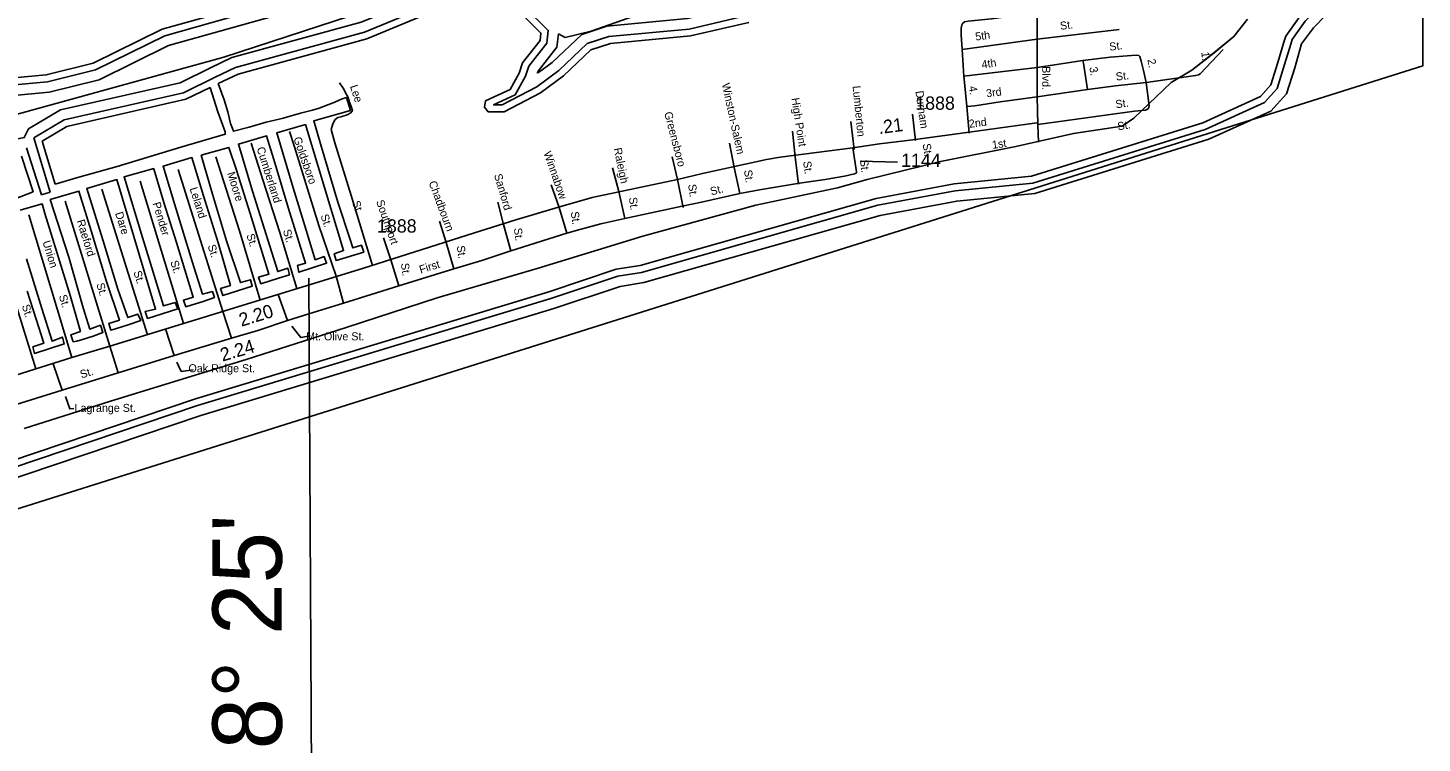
# Model space of a CAD drawing. Extents: x 2104537 to 2336408, y 34176 to 229611.
# Drawn here: x 2174421 to 2187492, y 48416 to 55122 of the extents above; entities that cross this region are included whole.
import ezdxf

# ---------------------------------------------------------------- set-up
doc = ezdxf.new("R2010")
doc.units = 0
for name, color, linetype in [('Exist Boundary Political City Limit New', 7, 'Continuous'), ('Exist Boundary Political CountyLine', 7, 'Continuous'), ('Exist Hydrographic Buffer Line', 7, 'Continuous'), ('Exist Hydrographic Creek Single Shore', 7, 'Continuous'), ('Exist Hydrographic Island Shore', 7, 'Continuous'), ('Exist Hydrographic Lake Shore', 7, 'Continuous'), ('Exist Road Non-System Type 51', 7, 'Continuous'), ('Exist Road Non-System Type 51 Label', 7, 'Continuous'), ('Exist Road Secondary Mileage Hundredths English Label', 7, 'Continuous'), ('Exist Road Secondary Type 51 Attributed', 7, 'Continuous'), ('Exist Road Secondary Type 51 Number Label', 7, 'Continuous'), ('Map Preparation Boundary City Limit Buffer Line', 7, 'Continuous'), ('Map Preparation Inset Cut Line', 7, 'Continuous'), ('Map Preparation Longitude Latitude Label', 7, 'Continuous'), ('Map Preparation Longitude Latitude Lines', 7, 'Continuous')]:
    doc.layers.add(name, color=color, linetype=linetype)

msp = doc.modelspace()

# ---------------------------------------------------------------- linework, layer by layer
at = {"layer": 'Exist Boundary Political City Limit New'}
for points in [[(2178184, 55479), (2176258, 54847), (2173855, 54185)], [(2174387, 51366), (2175197, 51623), (2176468, 52013), (2177406, 52311), (2178257, 52591), (2179195, 52865), (2180186, 53168), (2181246, 53460), (2182010, 53623), (2182290, 53699), (2182977, 53868), (2183682, 54008), (2184224, 54131), (2184679, 54201), (2184790, 54276), (2185139, 54609), (2185332, 54726), (2185542, 54889), (2185728, 55040), (2185856, 55204)]]:
    msp.add_lwpolyline(points, dxfattribs=at)
at = {"layer": 'Exist Boundary Political CountyLine'}
msp.add_lwpolyline([(2185856, 55204), (2185728, 55040), (2185541, 54889), (2185332, 54726), (2185139, 54609), (2184790, 54276), (2184679, 54201), (2184224, 54131), (2183682, 54008), (2182977, 53868), (2182290, 53699), (2182010, 53623), (2181246, 53460), (2180186, 53168), (2179195, 52865), (2178257, 52591), (2177406, 52311), (2176468, 52013), (2175197, 51623), (2174387, 51366)], dxfattribs=at)
at = {"layer": 'Exist Hydrographic Buffer Line'}
msp.add_line((2174631, 53581), (2174478, 54091), dxfattribs=at)
for points in [[(2173886, 54550), (2174604, 54615), (2175056, 54728), (2175705, 55047), (2176735, 55338), (2176829, 55410), (2176827, 55666), (2176747, 55816), (2176616, 55937), (2176593, 55997), (2176625, 56271), (2176508, 56609), (2176443, 56716), (2176347, 57102), (2176370, 57165)], [(2186260, 54970), (2186273, 55014), (2186397, 55186), (2186874, 55677), (2187033, 56044), (2187022, 56287), (2186954, 56449), (2186858, 56564), (2186579, 56762), (2186289, 56884), (2186007, 56928)], [(2179208, 54703), (2179337, 54798), (2179614, 55061), (2179849, 55137), (2180605, 55209), (2181138, 55332), (2181752, 55524), (2182385, 55830), (2182808, 56006), (2183217, 56107), (2183541, 56130), (2183558, 56537)], [(2178783, 55447), (2178847, 55409), (2178923, 55411), (2179071, 55323), (2179300, 55098), (2179286, 54979), (2179117, 54763), (2179086, 54670), (2178990, 54494), (2178788, 54400), (2178869, 54401), (2179192, 54568), (2179400, 54723), (2179665, 54974), (2179869, 55040), (2180621, 55111), (2181163, 55237), (2181788, 55432), (2182426, 55740), (2182839, 55912), (2183232, 56009), (2183585, 56035), (2183637, 56058), (2183652, 56443)], [(2176135, 54746), (2176335, 54843), (2177545, 55175), (2178133, 55415), (2178878, 55566)], [(2172875, 54978), (2172944, 54950), (2172944, 54721), (2173122, 54562), (2173360, 54468), (2173889, 54451), (2174620, 54518), (2175090, 54635), (2175740, 54955), (2176780, 55248), (2176928, 55362), (2176927, 55470)], [(2176178, 54658), (2176369, 54750), (2177577, 55082), (2178161, 55321), (2178783, 55447)], [(2179702, 55091), (2180281, 55293), (2180907, 55352), (2181226, 55436)], [(2179396, 55066), (2179381, 54940), (2179205, 54715), (2179199, 54699), (2179208, 54703)], [(2179396, 55066), (2179458, 55032), (2179702, 55091)], [(2165026, 47962), (2167225, 48701), (2167722, 48904), (2168893, 49235), (2169984, 49608), (2170857, 49871), (2172253, 50378), (2173277, 50660), (2176013, 51582), (2179323, 52585), (2179951, 52794), (2180175, 52829), (2182389, 53459), (2183115, 53595), (2183844, 53667), (2185459, 54170), (2186015, 54423), (2186133, 54554), (2186203, 54777), (2186260, 54970)], [(2174428, 54176), (2174726, 54352), (2175848, 54607), (2176135, 54746)], [(2174478, 54091), (2174763, 54259), (2175881, 54514), (2176178, 54658)], [(2172310, 53775), (2172385, 53834), (2173781, 53969), (2174388, 54093), (2174428, 54176)], [(2174548, 53556), (2174408, 53996)], [(2174631, 53581), (2174548, 53556)]]:
    msp.add_lwpolyline(points, dxfattribs=at)
at = {"layer": 'Exist Hydrographic Creek Single Shore'}
for points in [[(2186363, 54971), (2186473, 55122), (2186957, 55622), (2187132, 56026), (2187119, 56309), (2187040, 56501), (2186970, 56584)], [(2173108, 54794), (2173209, 54704), (2173393, 54631), (2173884, 54615), (2174593, 54680), (2175033, 54790), (2175681, 55109), (2176705, 55398), (2176763, 55442)], [(2176206, 54599), (2176392, 54688), (2177598, 55019), (2178181, 55258), (2178771, 55377)], [(2179030, 55271), (2179231, 55073), (2179223, 55004), (2179059, 54794), (2179026, 54697), (2178942, 54544), (2178711, 54437), (2178703, 54378), (2178736, 54335), (2178885, 54335), (2179226, 54512), (2179442, 54672), (2179700, 54917), (2179882, 54975), (2180632, 55046), (2181181, 55173)], [(2158874, 45908), (2159476, 45941), (2159808, 46023), (2163769, 47486), (2165056, 47868), (2167259, 48609), (2167754, 48811), (2168922, 49141), (2170014, 49515), (2170888, 49777), (2172283, 50284), (2173305, 50566), (2176043, 51488), (2179353, 52491), (2179974, 52698), (2180196, 52733), (2182411, 53363), (2183129, 53497), (2183863, 53570), (2185494, 54078), (2186074, 54342), (2186220, 54504), (2186298, 54748), (2186363, 54971)], [(2158918, 46074), (2159451, 46104), (2159759, 46180), (2163717, 47642), (2165006, 48024), (2167202, 48763), (2167700, 48966), (2168873, 49298), (2169963, 49671), (2170836, 49933), (2172233, 50441), (2173257, 50723), (2175993, 51645), (2179304, 52647), (2179936, 52858), (2180161, 52893), (2182374, 53523), (2183106, 53660), (2183831, 53731), (2185436, 54232), (2185976, 54477), (2186075, 54587), (2186141, 54796), (2186197, 54989)], [(2176206, 54599), (2176261, 54447), (2176295, 54333), (2176322, 54226), (2176339, 54178), (2176348, 54152), (2176497, 54192), (2176654, 54237), (2176818, 54275), (2176816, 54275), (2176977, 54321), (2177091, 54351), (2177152, 54370), (2177192, 54383), (2177298, 54424), (2177369, 54457), (2177407, 54468), (2177445, 54347), (2177102, 54249), (2177166, 54035), (2177328, 53489), (2177442, 53139), (2177467, 53059), (2177548, 53084), (2177570, 53020), (2177311, 52941), (2177294, 53004), (2177381, 53034), (2177023, 54215), (2176754, 54139), (2176908, 53622), (2177030, 53224), (2177115, 52947), (2177198, 52977), (2177221, 52915), (2176961, 52831), (2176948, 52893), (2177025, 52916), (2176863, 53438), (2176736, 53856), (2176660, 54109), (2176395, 54032), (2176528, 53591), (2176707, 53015), (2176764, 52836), (2176860, 52868), (2176875, 52807), (2176771, 52774), (2176606, 52722), (2176585, 52784), (2176681, 52813), (2176504, 53381), (2176377, 53787), (2176304, 54001), (2176047, 53928), (2176153, 53561), (2176285, 53125), (2176414, 52733), (2176507, 52760), (2176525, 52699), (2176250, 52612), (2176228, 52678), (2176320, 52705), (2176210, 53096), (2176067, 53548), (2175959, 53906), (2175689, 53826), (2175807, 53432), (2175961, 52930), (2176057, 52626), (2176151, 52649), (2176170, 52595), (2176054, 52554), (2175963, 52524), (2175903, 52507), (2175880, 52568), (2175972, 52598), (2175816, 53108), (2175696, 53484), (2175601, 53801), (2175601, 53803), (2175324, 53724), (2175497, 53155), (2175693, 52514), (2175802, 52548), (2175827, 52486), (2175543, 52398), (2175520, 52461), (2175619, 52485), (2175256, 53699), (2174974, 53617), (2175123, 53135), (2175266, 52671), (2175358, 52406), (2175452, 52438), (2175479, 52377), (2175362, 52336)], [(2173173, 51729), (2172721, 53206), (2173038, 53271), (2173551, 53359), (2173773, 53405), (2173842, 53417), (2173918, 53431), (2174084, 53461), (2174176, 53482), (2174237, 53496), (2174245, 53496), (2174470, 53585), (2174363, 53920)], [(2175362, 52336), (2175242, 52299), (2175198, 52288), (2175179, 52350), (2175279, 52382), (2175155, 52754), (2175014, 53219), (2174900, 53592), (2174631, 53512), (2174804, 52972), (2174941, 52498), (2175002, 52297), (2175102, 52333), (2175125, 52265), (2175033, 52231), (2174934, 52200), (2174880, 52185), (2174846, 52179), (2174825, 52244), (2174914, 52274), (2174821, 52604), (2174693, 53019), (2174581, 53381), (2174556, 53471), (2174350, 53412)], [(2174408, 52956), (2174553, 52492), (2174648, 52185), (2174745, 52223), (2174762, 52158), (2174483, 52069), (2174469, 52131), (2174570, 52165), (2174498, 52389), (2174414, 52654)]]:
    msp.add_lwpolyline(points, dxfattribs=at)
at = {"layer": 'Exist Hydrographic Island Shore'}
msp.add_line((2174677, 53656), (2174555, 54060), dxfattribs=at)
for points in [[(2174555, 54060), (2174788, 54198), (2175902, 54452), (2176130, 54562)], [(2176130, 54562), (2176203, 54333), (2176270, 54146), (2176272, 54124), (2175854, 54002), (2175258, 53823), (2174898, 53721), (2174677, 53656)]]:
    msp.add_lwpolyline(points, dxfattribs=at)
at = {"layer": 'Exist Hydrographic Lake Shore'}
msp.add_lwpolyline([(2186197, 54989), (2186214, 55044), (2186347, 55228), (2186819, 55714), (2186967, 56056), (2186957, 56273), (2186898, 56415), (2186814, 56515)], dxfattribs=at)
at = {"layer": 'Exist Road Non-System Type 51'}
for p, q in [((2184354, 54543), (2184318, 54790)), ((2183882, 54475), (2184354, 54543)), ((2183890, 54217), (2183895, 54050)), ((2181645, 53657), (2181615, 53911)), ((2176249, 52462), (2175829, 53795)), ((2181096, 53568), (2181044, 53814)), ((2175542, 52245), (2175116, 53609)), ((2175474, 53685), (2175881, 52350)), ((2180565, 53439), (2180510, 53701)), ((2174771, 53497), (2175190, 52137)), ((2180018, 53333), (2179960, 53587)), ((2174059, 53331), (2174495, 51924)), ((2174834, 52032), (2174429, 53369)), ((2179473, 53196), (2179401, 53436)), ((2178880, 53277), (2178948, 53030)), ((2178416, 52863), (2178342, 53108)), ((2177899, 52702), (2177825, 52948)), ((2177380, 52540), (2177312, 52793)), ((2176854, 52377), (2176768, 52623)), ((2176331, 52213), (2176249, 52462)), ((2175793, 52049), (2175712, 52299)), ((2175190, 52137), (2175267, 51888)), ((2174659, 51973), (2174742, 51726))]:
    msp.add_line(p, q, dxfattribs=at)
for points in [[(2183181, 54919), (2183171, 55057), (2183171, 55118), (2183181, 55159), (2183202, 55179), (2183237, 55184), (2183456, 55205), (2183640, 55230), (2183798, 55240)], [(2183882, 55251), (2183882, 55187), (2183882, 55016)], [(2183882, 55016), (2184653, 55107)], [(2183181, 54919), (2183882, 55016)], [(2183196, 54670), (2183181, 54919)], [(2183882, 55016), (2183882, 54751)], [(2184905, 54610), (2185368, 54674), (2185397, 54682), (2185410, 54692), (2185626, 54920)], [(2184313, 54816), (2183882, 54751)], [(2184905, 54610), (2184879, 54721), (2184857, 54809), (2184847, 54853), (2184836, 54864), (2184811, 54866), (2184768, 54862), (2184568, 54848), (2184313, 54816), (2184318, 54790)], [(2183196, 54670), (2183882, 54751)], [(2183224, 54383), (2183202, 54610), (2183196, 54670)], [(2183882, 54751), (2183882, 54475), (2183890, 54217)], [(2177651, 52894), (2177451, 53550), (2177298, 54044), (2177264, 54170), (2177280, 54221), (2177301, 54262), (2177328, 54282), (2177355, 54289), (2177414, 54307), (2177449, 54326), (2177464, 54348), (2177451, 54383), (2177437, 54426), (2177426, 54462), (2177408, 54496), (2177376, 54556), (2177342, 54606)], [(2183890, 54217), (2184795, 54341), (2184900, 54349), (2184913, 54355), (2184923, 54364), (2184929, 54376), (2184932, 54390), (2184905, 54610)], [(2184354, 54543), (2184619, 54577), (2184905, 54610)], [(2183229, 54311), (2183224, 54383), (2183299, 54391)], [(2183299, 54391), (2183535, 54429), (2183882, 54475)], [(2182168, 53982), (2182138, 54245)], [(2182744, 54067), (2182714, 54311)], [(2183247, 54135), (2183229, 54311)], [(2177312, 52793), (2177148, 53268), (2176921, 54006), (2176875, 54150)], [(2181615, 53911), (2181591, 54153)], [(2183880, 54230), (2183246, 54143)], [(2176943, 52678), (2176782, 53204), (2176625, 53698), (2176515, 54042)], [(2181044, 53814), (2181000, 54041)], [(2176598, 52570), (2176404, 53219), (2176182, 53912)], [(2180510, 53701), (2180463, 53911)], [(2179960, 53587), (2179903, 53809)], [(2179401, 53436), (2179327, 53651)], [(2178880, 53277), (2178826, 53488)], [(2178342, 53108), (2178281, 53310)], [(2177825, 52948), (2177756, 53152)]]:
    msp.add_lwpolyline(points, dxfattribs=at)
at = {"layer": 'Exist Road Non-System Type 51 Label'}
for points in [[(2177068, 52233), (2176979, 52219), (2176896, 52324)], [(2175971, 51917), (2175860, 51901), (2175819, 51987)], [(2174851, 51552), (2174815, 51549), (2174774, 51665)]]:
    msp.add_lwpolyline(points, dxfattribs=at)
at = {"layer": 'Exist Road Secondary Type 51 Attributed'}
for points in [[(2183246, 54143), (2182717, 54073), (2182406, 54035), (2182155, 53997)], [(2182155, 53997), (2181473, 53908), (2181345, 53886), (2180745, 53757), (2180510, 53701), (2179711, 53530), (2179397, 53440), (2178997, 53321), (2178607, 53201), (2177557, 52865), (2175190, 52137), (2174834, 52032), (2174426, 51904), (2173093, 51481), (2172559, 51316), (2171677, 51045), (2170972, 50818)], [(2182155, 53997), (2182191, 53772), (2182190, 53764), (2182186, 53758), (2182172, 53753), (2182076, 53730), (2181897, 53701), (2181654, 53666), (2181280, 53603), (2181096, 53568), (2180737, 53486), (2180555, 53450), (2180018, 53333), (2179794, 53283), (2179595, 53231), (2179473, 53196), (2178948, 53030), (2178676, 52942), (2178416, 52863), (2177899, 52702), (2177380, 52540), (2177056, 52440), (2176854, 52377), (2176577, 52285), (2176331, 52213), (2175793, 52049), (2175267, 51888), (2174742, 51726), (2174213, 51559)]]:
    msp.add_lwpolyline(points, dxfattribs=at)
at = {"layer": 'Exist Road Secondary Type 51 Number Label'}
msp.add_line((2182225, 53873), (2182573, 53861), dxfattribs=at)
at = {"layer": 'Map Preparation Boundary City Limit Buffer Line'}
for points in [[(2178184, 55479), (2176258, 54847), (2173855, 54185)], [(2174387, 51366), (2175197, 51623), (2176468, 52013), (2177406, 52311), (2178257, 52591), (2179195, 52865), (2180186, 53168), (2181246, 53460), (2182010, 53623), (2182290, 53699), (2182977, 53868), (2183682, 54008), (2184224, 54131), (2184679, 54201), (2184790, 54276), (2185139, 54609), (2185332, 54726), (2185542, 54889), (2185728, 55040), (2185856, 55204)]]:
    msp.add_lwpolyline(points, dxfattribs=at)
at = {"layer": 'Map Preparation Inset Cut Line'}
msp.add_lwpolyline([(2116896, 80446), (2116896, 37236), (2173491, 37236), (2173491, 50351), (2187500, 54766), (2187500, 55965), (2187500, 80447)], close=True, dxfattribs=at)
at = {"layer": 'Map Preparation Longitude Latitude Lines'}
msp.add_line((2177082, 47926), (2177054, 52774), dxfattribs=at)

# ---------------------------------------------------------------- texts
at = {"layer": 'Exist Road Non-System Type 51 Label'}
for s, rotation, p in [('St.', 6.868, (2184102, 55103)), ('5th', 7.5112, (2183308, 55002)), ('St.', 7.3502, (2184564, 54907)), ('4th', 8.8092, (2183368, 54740)), ('2.', 280.1891, (2184917, 54824)), ('1.', 276.5414, (2185422, 54894)), ('Blvd.', 270.0048, (2183931, 54762)), ('3.', 278.3211, (2184373, 54751)), ('St.', 6.4258, (2184625, 54627)), ('Lee', 287.8899, (2177440, 54574)), ('Winston-Salem', 282.3385, (2180926, 54595)), ('Lumberton', 275.5436, (2182153, 54576)), ('Durham', 277.926, (2182742, 54527)), ('4.', 279.4192, (2183241, 54571)), ('3rd', 7.5195, (2183410, 54470)), ('High Point', 278.6418, (2181579, 54461)), ('St.', 7.8002, (2184623, 54367)), ('Greensboro', 284.5543, (2180386, 54325)), ('2nd', 7.2146, (2183248, 54184)), ('St.', 9.6671, (2184642, 54160)), ('Cumberland', 287.6896, (2176565, 53993)), ('Goldsboro', 289.3999, (2176909, 54085)), ('Raleigh', 281.6455, (2179913, 53990)), ('St.', 277.926, (2182810, 54033)), ('1st', 8.1926, (2183466, 53987)), ('Winnabow', 289.4501, (2179254, 53949)), ('St.', 277.926, (2181689, 53868)), ('St.', 276.0506, (2182223, 53882)), ('Moore', 287.5006, (2176289, 53759)), ('Sanford', 286.132, (2178791, 53742)), ('St.', 277.926, (2181135, 53786)), ('Leland', 287.5006, (2175937, 53615)), ('Chadbourn', 290.4337, (2178177, 53671)), ('St.', 277.926, (2180611, 53652)), ('St.', 14.5736, (2180829, 53550)), ('Pender', 286.9897, (2175589, 53476)), ('St.', 287.8899, (2177460, 53488)), ('Southport', 289.226, (2177685, 53494)), ('St.', 277.926, (2180056, 53529)), ('Dare', 287.3595, (2175238, 53384)), ('St.', 289.3999, (2177164, 53360)), ('St.', 277.926, (2179511, 53395)), ('Raeford', 287.1301, (2174879, 53312)), ('St.', 287.6896, (2176811, 53220)), ('St.', 277.926, (2178977, 53241)), ('Union', 286.8709, (2174558, 53115)), ('St.', 287.5006, (2176106, 53078)), ('St.', 287.5006, (2176469, 53179)), ('St.', 277.926, (2178442, 53076)), ('St.', 286.9897, (2175756, 52929)), ('First', 17.2429, (2178104, 52817)), ('St.', 287.3595, (2175410, 52832)), ('St.', 277.926, (2177918, 52912)), ('St.', 287.1301, (2175062, 52718)), ('St.', 286.8709, (2174711, 52608)), ('St.', 287.2134, (2174364, 52516)), ('St.', 17.1902, (2174924, 51834))]:
    msp.add_text(s, height=75, rotation=rotation, dxfattribs=at).set_placement(p)
for s, p in [('Mt. Olive St.', (2177030, 52192)), ('Oak Ridge St.', (2175927, 51893)), ('Lagrange St.', (2174859, 51521))]:
    msp.add_text(s, height=75, dxfattribs=at).set_placement(p)
at = {"layer": 'Exist Road Secondary Mileage Hundredths English Label'}
for s, rotation, p in [('.21', 7.5217, (2182402, 54125)), ('2.20', 17.1028, (2176423, 52319)), ('2.24', 16.4249, (2176246, 51992))]:
    msp.add_text(s, height=125, rotation=rotation, dxfattribs=at).set_placement(p)
at = {"layer": 'Exist Road Secondary Type 51 Number Label'}
for s, p in [('1888', (2182740, 54354)), ('1144', (2182608, 53818)), ('1888', (2177694, 53202))]:
    msp.add_text(s, height=125, dxfattribs=at).set_placement(p)
at = {"layer": 'Map Preparation Longitude Latitude Label'}
msp.add_text("78° 25'", height=650, rotation=90, dxfattribs=at).set_placement((2176802, 47873))

doc.saveas('drawing.dxf')
